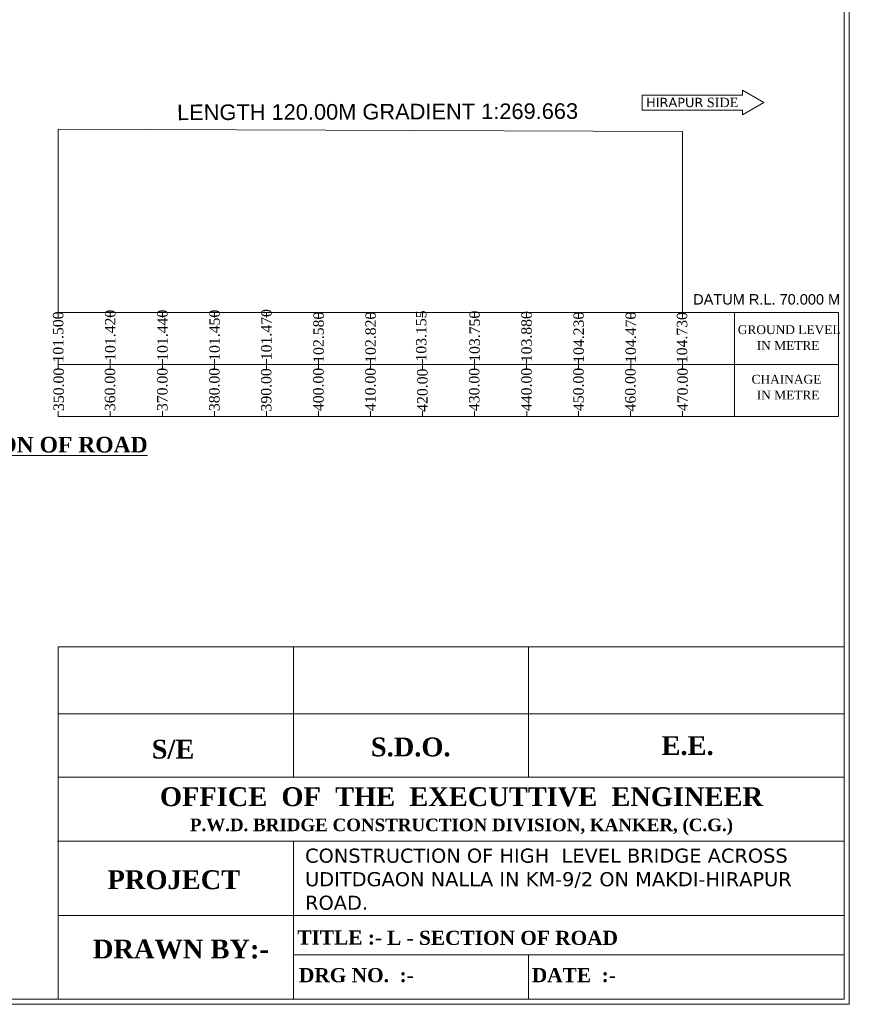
# Model space of a CAD drawing. Header units: millimetres. Extents: x -20950785 to 389010297, y -11535949 to 14056629.
# Tile 637 of 654: x 16175844 to 16335318, y 820311 to 1009459. Entities that reach past the tile are written whole.
import ezdxf

# ---------------------------------------------------------------- set-up
doc = ezdxf.new("R2010")
doc.units = ezdxf.units.MM
doc.header["$LTSCALE"] = 60
doc.header["$MEASUREMENT"] = 0
doc.linetypes.add('ACAD_ISO03W100', pattern=[30, 12, -18])
doc.layers.add('PDF_H.F.L.', color=7, linetype='ACAD_ISO03W100')
doc.layers.add('PDF_TEXT', color=7, linetype='Continuous')
doc.styles.add('Annotative', font='arial.ttf')
doc.styles.add('PDF Arial Bold', font='times.ttf')
doc.styles.add('style1', font='txt.shx', dxfattribs={"height": 1})

msp = doc.modelspace()

# ---------------------------------------------------------------- linework, layer by layer
at = {"color": 7, "linetype": 'Continuous', "lineweight": 9, "ltscale": 2}
for p, q in [((16183269.67, 953236.5), (16183269.67, 988411.5)), ((16183269.67, 988411.5), (16303269.67, 987966.5)), ((16303269.67, 953236.5), (16303269.67, 987966.5)), ((16333269.67, 953236.5), (16333269.67, 933240.5)), ((16334318, 888966.48), (16334318, 821311))]:
    msp.add_line(p, q, dxfattribs=at)
at = {"color": 7, "linetype": 'Continuous', "lineweight": 9}
for p, q in [((16183269.67, 953236.5), (16183269.67, 952236.5)), ((16183269.67, 953236.5), (16183269.67, 952236.5)), ((16303269.67, 953236.5), (16183269.67, 953236.5)), ((16193269.67, 953236.5), (16193269.67, 952236.5)), ((16203269.67, 953236.5), (16203269.67, 952236.5)), ((16213269.67, 953236.5), (16213269.67, 952236.5)), ((16223269.67, 953236.5), (16223269.67, 952236.5)), ((16233269.67, 953236.5), (16233269.67, 952236.5)), ((16243269.67, 953236.5), (16243269.67, 952236.5)), ((16253269.67, 953236.5), (16253269.67, 952236.5)), ((16253269.67, 953236.5), (16253269.67, 952236.5)), ((16263269.67, 953236.5), (16263269.67, 952236.5)), ((16273269.67, 953236.5), (16273269.67, 952236.5)), ((16283269.67, 953236.5), (16283269.67, 952236.5)), ((16333269.67, 953236.5), (16293269.67, 953236.5)), ((16293346.17, 953236.5), (16293346.17, 952236.5)), ((16303272.67, 953236.5), (16303272.67, 952236.5)), ((16313269.67, 953240.5), (16313269.67, 933240.5)), ((16183269.67, 944236.5), (16183269.67, 942236.5)), ((16193269.67, 944236.5), (16193269.67, 942236.5)), ((16203269.67, 944236.5), (16203269.67, 942236.5)), ((16213269.67, 944236.5), (16213269.67, 942236.5)), ((16223269.67, 944236.5), (16223269.67, 942236.5)), ((16233269.67, 944236.5), (16233269.67, 942236.5)), ((16243269.67, 944236.5), (16243269.67, 942236.5)), ((16253269.67, 944236.5), (16253269.67, 942236.5)), ((16253269.67, 944236.5), (16253269.67, 942236.5)), ((16263269.67, 944236.5), (16263269.67, 942236.5)), ((16273269.67, 944236.5), (16273269.67, 942236.5)), ((16283269.67, 944236.5), (16283269.67, 942236.5)), ((16293346.17, 944236.5), (16293346.17, 942236.5)), ((16303272.67, 944236.5), (16303272.67, 942236.5)), ((16303269.67, 943236.5), (16183269.67, 943236.5)), ((16333269.67, 943236.5), (16293269.67, 943236.5)), ((16183269.67, 934236.5), (16183269.67, 933236.5)), ((16183269.67, 933237.77), (16333269.67, 933240.5)), ((16193269.67, 934236.5), (16193269.67, 933236.5)), ((16203269.67, 934236.5), (16203269.67, 933236.5)), ((16213269.67, 934236.5), (16213269.67, 933236.5)), ((16223269.67, 934236.5), (16223269.67, 933236.5)), ((16233269.67, 934236.5), (16233269.67, 933236.5)), ((16243269.67, 934236.5), (16243269.67, 933236.5)), ((16253269.67, 934236.5), (16253269.67, 933236.5)), ((16253269.67, 934236.5), (16253269.67, 933236.5)), ((16263269.67, 934236.5), (16263269.67, 933236.5)), ((16273343.21, 934236.5), (16273343.21, 933236.5)), ((16283269.67, 934236.5), (16283269.67, 933236.5)), ((16293269.67, 934236.5), (16293269.67, 933236.5)), ((16303269.67, 934236.5), (16303269.67, 933236.5)), ((16313269.67, 934236.5), (16313269.67, 933236.5)), ((16183261.1, 821311), (16334318, 821311))]:
    msp.add_line(p, q, dxfattribs=at)
at = {"color": 7, "linetype": 'Continuous', "lineweight": 9, "ltscale": 20}
for points in [[(15948859.5, 1084402.5), (16335318, 1084402.5), (16335318, 820311), (15948859.5, 820311)], [(15949859.5, 1083402.5), (16334318, 1083402.5), (16334318, 821311), (15949859.5, 821311)]]:
    msp.add_lwpolyline(points, close=True, dxfattribs=at)
at = {"linetype": 'Continuous', "lineweight": 9}
msp.add_lwpolyline([(16295477.75, 992104.61), (16314797.51, 992104.61), (16314797.51, 991194.9), (16318867.33, 993544.61), (16314797.51, 995894.33), (16314797.51, 994984.61), (16295477.75, 994984.61)], close=True, dxfattribs=at)
at = {"layer": 'PDF_H.F.L.', "color": 7, "linetype": 'Continuous', "lineweight": 9}
for p, q in [((16334318, 888966.48), (16183261.1, 888966.48)), ((16183261.1, 888966.48), (16183261.1, 821311)), ((16228461.98, 888966.48), (16228461.98, 863971.3)), ((16273662.86, 863971.3), (16273662.86, 888966.48)), ((16334318, 876090.18), (16183261.1, 876090.18)), ((16183261.1, 857471.71), (16183261.1, 875552.06)), ((16183261.1, 863971.3), (16334318, 863971.3)), ((16334318, 851622.22), (16183125.4, 851622.22)), ((16228461.98, 851622.22), (16228461.98, 821311)), ((16183261.1, 821311), (16183261.1, 839391.35)), ((16183261.1, 837360.44), (16334318, 837360.44)), ((16228461.98, 821311), (16228461.98, 833063.23)), ((16228461.98, 829833.81), (16334318, 829833.81)), ((16273662.86, 821311), (16273662.86, 829833.81))]:
    msp.add_line(p, q, dxfattribs=at)

# ---------------------------------------------------------------- texts
at = {"linetype": 'Continuous', "lineweight": 9}
for s, insert, char_height, attachment_point, style in [('{\\fVerdana|b0|i0|c0|p34;HIRAPUR\\fTimes New Roman|b0|i0|c0|p18; SIDE}', (16313976.8, 994459.72), 1800, 3, 'style1'), ('DATUM R.L. 70.000 M', (16305303.41, 956735.03), 2000, 1, 'Annotative')]:
    msp.add_mtext(s, dxfattribs=dict(at, insert=insert, char_height=char_height, attachment_point=attachment_point, style=style))
at = {"linetype": 'Continuous', "lineweight": 9, "char_height": 2000, "attachment_point": 1, "rotation": 90}
for s, insert in [('{\\fTimes New Roman|b0|i0|c0|p18;101.420}', (16192246.69, 943916.56)), ('{\\fTimes New Roman|b0|i0|c0|p18;101.440}', (16202297.69, 943928.3)), ('{\\fTimes New Roman|b0|i0|c0|p18;101.450}', (16212297.69, 943928.3)), ('{\\fTimes New Roman|b0|i0|c0|p18;101.470}', (16222268.81, 944041.66)), ('{\\fTimes New Roman|b0|i0|c0|p18;103.155}', (16252020.38, 943785.67)), ('{\\fTimes New Roman|b0|i0|c0|p18;103.750}', (16262298.96, 943735.1)), ('{\\fTimes New Roman|b0|i0|c0|p18;103.880}', (16272268.81, 943659.21)), ('{\\fTimes New Roman|b0|i0|c0|p18;102.580}', (16232297.69, 943545.85)), ('{\\fTimes New Roman|b0|i0|c0|p18;102.820}', (16242297.69, 943546.76)), ('{\\fTimes New Roman|b0|i0|c0|p18;104.230}', (16282297.69, 943545.85)), ('{\\fTimes New Roman|b0|i0|c0|p18;104.470}', (16292297.69, 943546.76)), ('{\\fTimes New Roman|b0|i0|c0|p18;104.730}', (16302159.41, 943473.48)), ('{\\fTimes New Roman|b0|i0|c0|p18;360.00}', (16192210.92, 934260.48)), ('{\\fTimes New Roman|b0|i0|c0|p18;370.00}', (16202261.92, 934272.22)), ('{\\fTimes New Roman|b0|i0|c0|p18;380.00}', (16212261.92, 934272.22)), ('{\\fTimes New Roman|b0|i0|c0|p18;390.00}', (16222233, 934193.53)), ('{\\fTimes New Roman|b0|i0|c0|p18;400.00}', (16232261.92, 934272.22)), ('{\\fTimes New Roman|b0|i0|c0|p18;410.00}', (16242261.92, 934273.13)), ('{\\fTimes New Roman|b0|i0|c0|p18;420.00}', (16252239.22, 934130.41)), ('{\\fTimes New Roman|b0|i0|c0|p18;430.00}', (16262210.92, 934261.76)), ('{\\fTimes New Roman|b0|i0|c0|p18;440.00}', (16272261.92, 934273.49)), ('{\\fTimes New Roman|b0|i0|c0|p18;450.00}', (16282261.92, 934273.49)), ('{\\fTimes New Roman|b0|i0|c0|p18;460.00}', (16292233, 934194.8)), ('{\\fTimes New Roman|b0|i0|c0|p18;470.00}', (16302261.92, 934273.49))]:
    msp.add_mtext(s, dxfattribs=dict(at, insert=insert))
at = {"linetype": 'Continuous', "lineweight": 9, "char_height": 2000, "attachment_point": 1, "rotation": 90, "style": 'Annotative'}
for s, insert in [('{\\fTimes New Roman|b0|i0|c0|p18;101.500}', (16182243.34, 943593.23)), ('{\\fTimes New Roman|b0|i0|c0|p18;350.00}', (16182347.1, 934285.06))]:
    msp.add_mtext(s, dxfattribs=dict(at, insert=insert))
at = {"layer": 'PDF_H.F.L.', "color": 7, "linetype": 'Continuous', "lineweight": 9, "char_height": 1700, "attachment_point": 7, "style": 'PDF Arial Bold'}
for s, insert in [('GROUND LEVEL', (16313877.94, 949024.09)), ('IN METRE', (16317529.36, 946006.61)), ('CHAINAGE', (16316529.36, 939506.61)), ('IN METRE', (16317529.36, 936506.61))]:
    msp.add_mtext(s, dxfattribs=dict(at, insert=insert))
at = {"layer": 'PDF_H.F.L.', "color": 7, "linetype": 'Continuous', "lineweight": 9}
for s, insert, char_height, width, attachment_point in [('{\\fTimes New Roman|b1|i0|c0|p18;\\LL - SECTION OF ROAD}', (16151351.6, 929322.64), 3000, 50274.8329, 1), ('{\\fTimes New Roman|b1|i0|c0|p18;S/E}', (16201222.07, 871132.11), 3616.0708, 49965.3516, 1), ('{\\fTimes New Roman|b1|i0|c0|p18;S.D.O.}', (16243348.89, 871560.79), 3616.0708, 49965.3516, 1), ('{\\fTimes New Roman|b1|i0|c0|p18;E.E.}', (16299218.81, 871818.01), 3616.0708, 49965.3516, 1), ('{\\fTimes New Roman|b1|i0|c0|p18;\\H1.3333x;OFFICE  OF  THE  EXECUTTIVE  ENGINEER\\P\\H0.66667x;P.W.D. BRIDGE CONSTRUCTION DIVISION, KANKER, (C.G.)}', (16260763.74, 862010.07), 2712.0531, 131165.0077, 2), ('{\\fVerdana|b0|i0|c0|p34;CONSTRUCTION OF HIGH  LEVEL BRIDGE ACROSS UDITDGAON NALLA IN KM-9/2 ON MAKDI-HIRAPUR ROAD.\\fTimes New Roman|b0|i0|c0|p18;   }', (16230701.3, 850223), 2712.05307, 101482.3634, 1), ('{\\fTimes New Roman|b1|i0|c0|p18;PROJECT}', (16192739.58, 846060.44), 3616.0708, 80233.5319, 1), ('{\\fTimes New Roman|b1|i0|c0|p18;TITLE :-}', (16229213.66, 834500.41), 2712.0531, 80233.5319, 1), ('{\\fTimes New Roman|b1|i0|c0|p18;L - SECTION OF ROAD}', (16246462.23, 834434.78), 2712.0531, 76687.2525, 1), ('{\\fTimes New Roman|b1|i0|c0|p18;DRAWN BY:-}', (16189920.02, 832742.02), 3616.0708, 80233.5319, 1), ('{\\fTimes New Roman|b1|i0|c0|p18;DRG NO.  :-    }', (16229530.6, 827272.53), 2712.0531, 212816.7282, 1), ('{\\fTimes New Roman|b1|i0|c0|p18;DATE  :-   }', (16274288.39, 827274.1), 2712.0531, 343710.5051, 1)]:
    msp.add_mtext(s, dxfattribs=dict(at, insert=insert, char_height=char_height, width=width, attachment_point=attachment_point))
at = {"layer": 'PDF_TEXT', "color": 7, "linetype": 'Continuous', "lineweight": 9, "insert": (16206098.68, 990112.27), "char_height": 3000, "attachment_point": 7, "rotation": 0.1923023, "style": 'Annotative'}
msp.add_mtext('LENGTH 120.00M GRADIENT 1:269.663', dxfattribs=at)

doc.saveas('drawing.dxf')
